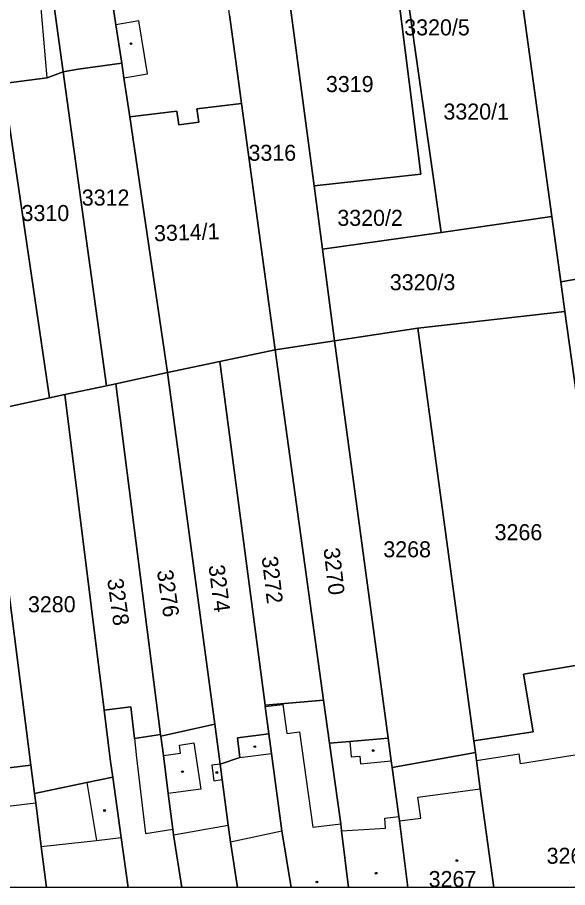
# Model space of a CAD drawing. Extents: x -596233 to -595156, y -1161235 to -1159375.
# Drawn here: x -595735.4 to -595677, y -1161235.4 to -1161143.1 of the extents above; entities that cross this region are included whole.
import ezdxf

# ---------------------------------------------------------------- set-up
doc = ezdxf.new("R2010")
doc.units = 0
for name, color, linetype in [('KN_CAR_KR', 7, 'Continuous'), ('KN_KULTURY', 7, 'Continuous'), ('KN_PARC_CIS_POZ', 7, 'Continuous'), ('KN_PARC_CIS_STAV', 7, 'Continuous'), ('KN_PARC_PLOCHA', 7, 'Continuous'), ('parcely_l', 7, 'Continuous')]:
    doc.layers.add(name, color=color, linetype=linetype)

msp = doc.modelspace()

# ---------------------------------------------------------------- linework, layer by layer
at = {"layer": 'KN_CAR_KR'}
for points in [[(-595732.21, -1161149.55), (-595732.92, -1161141.33)], [(-595724.05, -1161149.53), (-595721.54, -1161149.12), (-595722.46, -1161143.5), (-595724.91, -1161143.91)], [(-595709.05, -1161216.22), (-595707.19, -1161216.01)], [(-595707.19, -1161216.01), (-595706.77, -1161219.08)], [(-595706.77, -1161219.08), (-595705.43, -1161218.89)], [(-595705.43, -1161218.89), (-595704, -1161229.02)], [(-595722.94, -1161219.61), (-595722.71, -1161221.65)], [(-595700.09, -1161219.91), (-595699.95, -1161221.56)], [(-595718.17, -1161220.31), (-595716.65, -1161220.07)], [(-595718.04, -1161221.17), (-595718.17, -1161220.31)], [(-595716.65, -1161220.07), (-595715.88, -1161224.99)], [(-595670.82, -1161220.53), (-595681.96, -1161222.28)], [(-595722.71, -1161221.65), (-595721.76, -1161229.69)], [(-595719.87, -1161221.4), (-595718.04, -1161221.17)], [(-595711.77, -1161221.63), (-595708.4, -1161221.18)], [(-595699.95, -1161221.56), (-595699.03, -1161221.47)], [(-595699.03, -1161221.47), (-595698.95, -1161222.29)], [(-595686.65, -1161221.95), (-595682.12, -1161221.24)], [(-595681.96, -1161222.28), (-595682.12, -1161221.24)], [(-595713.85, -1161222.33), (-595714.74, -1161222.45)], [(-595714.74, -1161222.45), (-595714.52, -1161224.08)], [(-595698.95, -1161222.29), (-595695.68, -1161221.99)], [(-595727.98, -1161224.26), (-595726.98, -1161230.41)], [(-595714.52, -1161224.08), (-595713.63, -1161223.96)], [(-595715.88, -1161224.99), (-595719.35, -1161225.43)], [(-595692.88, -1161225.84), (-595686.24, -1161224.93)], [(-595692.54, -1161228.04), (-595692.88, -1161225.84)], [(-595737.91, -1161226.97), (-595733.41, -1161226.42)], [(-595696.37, -1161228.06), (-595694.88, -1161227.86)], [(-595696.31, -1161229.13), (-595696.37, -1161228.06)], [(-595694.82, -1161228.33), (-595692.54, -1161228.04)], [(-595718.79, -1161229.83), (-595712.98, -1161228.79)], [(-595704, -1161229.02), (-595701.05, -1161228.67)], [(-595700.95, -1161229.41), (-595696.31, -1161229.13)], [(-595721.76, -1161229.69), (-595718.87, -1161229.21)], [(-595712.74, -1161230.55), (-595707.31, -1161229.41)], [(-595732.82, -1161231.06), (-595726.98, -1161230.41)], [(-595726.98, -1161230.41), (-595724.34, -1161230.12)]]:
    msp.add_lwpolyline(points, dxfattribs=at)
at = {"layer": 'KN_KULTURY'}
for centre, radius in [((-595723.31, -1161145.92), 0.09), ((-595723.31, -1161145.92), 0.0398), ((-595710.17, -1161220.47), 0.09), ((-595710.17, -1161220.47), 0.0398), ((-595697.6, -1161220.88), 0.09), ((-595697.6, -1161220.88), 0.0398), ((-595717.84, -1161223.13), 0.09), ((-595717.84, -1161223.13), 0.0398), ((-595714.19, -1161223.21), 0.09), ((-595714.19, -1161223.21), 0.0398), ((-595726.11, -1161227.24), 0.09), ((-595726.11, -1161227.24), 0.0398), ((-595688.72, -1161232.55), 0.09), ((-595688.72, -1161232.55), 0.0398), ((-595697.29, -1161233.89), 0.09), ((-595697.29, -1161233.89), 0.0398), ((-595703.58, -1161234.82), 0.09), ((-595703.58, -1161234.82), 0.0398)]:
    msp.add_circle(centre, radius, dxfattribs=at)
at = {"layer": 'KN_PARC_PLOCHA'}
for points in [[(-595724.28, -1161147.97), (-595728.9, -1161148.61), (-595730.51, -1161148.92), (-595733.93, -1161123.97), (-595733.95, -1161123.84), (-595734.32, -1161121.48), (-595735.77, -1161112.73), (-595729.91, -1161110.67), (-595727.12, -1161129.6), (-595726.67, -1161132.5), (-595726.08, -1161136.35), (-595725.36, -1161140.99), (-595725.27, -1161141.56), (-595724.91, -1161143.91)], [(-595730.51, -1161148.92), (-595732.21, -1161149.55), (-595736.82, -1161150.13), (-595737.23, -1161146.9), (-595737.4, -1161145.43), (-595741.52, -1161115.7), (-595741.74, -1161115.13), (-595735.77, -1161112.73), (-595734.32, -1161121.48), (-595733.95, -1161123.84), (-595733.93, -1161123.97)], [(-595671.96, -1161118.33), (-595671.01, -1161126.2), (-595670.93, -1161126.83), (-595665.29, -1161169.06), (-595677.68, -1161171.18), (-595678.64, -1161164.26), (-595682.23, -1161138.28), (-595683.56, -1161128.7), (-595684.74, -1161118.12), (-595679.85, -1161117.57)], [(-595707.85, -1161131.53), (-595706.84, -1161138.62), (-595703.88, -1161160.99), (-595702.99, -1161167.72), (-595701.71, -1161177.44), (-595708.02, -1161178.4), (-595711.58, -1161152.26), (-595712.19, -1161147.77), (-595712.86, -1161142.85), (-595713.3, -1161139.11), (-595713.33, -1161138.85), (-595713.83, -1161134.9), (-595714.46, -1161131.06), (-595711.09, -1161130.62), (-595708.01, -1161130.24)], [(-595694.99, -1161140.43), (-595692.53, -1161159.77), (-595703.88, -1161160.99), (-595706.84, -1161138.62), (-595707.85, -1161131.53), (-595703.39, -1161131.09), (-595701.97, -1161130.92), (-595700.38, -1161141.34)], [(-595678.64, -1161164.26), (-595690.38, -1161165.93), (-595693.89, -1161141.33), (-595687.16, -1161140.21), (-595687.29, -1161139.13), (-595682.23, -1161138.28)], [(-595693.89, -1161141.33), (-595690.38, -1161165.93), (-595702.99, -1161167.72), (-595703.88, -1161160.99), (-595692.53, -1161159.77), (-595694.99, -1161140.43), (-595694.04, -1161140.27)], [(-595723.43, -1161153.69), (-595719.42, -1161180.8), (-595724.93, -1161181.98), (-595725.9, -1161182.19), (-595730.51, -1161148.92), (-595728.9, -1161148.61), (-595724.28, -1161147.97), (-595724.05, -1161149.53)], [(-595725.9, -1161182.19), (-595730.34, -1161183.14), (-595731.94, -1161183.48), (-595736.58, -1161152), (-595736.82, -1161150.13), (-595732.21, -1161149.55), (-595730.51, -1161148.92)], [(-595736.58, -1161152), (-595731.94, -1161183.48), (-595738.67, -1161184.92), (-595738.77, -1161184.13), (-595739.57, -1161177.88), (-595740.71, -1161171.77), (-595741.96, -1161159.25), (-595745.21, -1161159.81), (-595746.37, -1161150.83), (-595741.84, -1161150.25), (-595741.5, -1161152.68)], [(-595708.02, -1161178.4), (-595713.89, -1161179.64), (-595719.42, -1161180.8), (-595723.43, -1161153.69), (-595718.43, -1161153.08), (-595718.23, -1161154.52), (-595716.11, -1161154.25), (-595716.3, -1161152.83), (-595711.58, -1161152.26)], [(-595677.68, -1161171.18), (-595677.25, -1161174.31), (-595692.88, -1161176.1), (-595701.71, -1161177.44), (-595702.99, -1161167.72), (-595690.38, -1161165.93), (-595678.64, -1161164.26)], [(-595658.5, -1161219.72), (-595670.62, -1161221.73), (-595670.82, -1161220.53), (-595671.14, -1161218.13), (-595672.11, -1161211.19), (-595677.25, -1161174.31), (-595677.68, -1161171.18), (-595665.29, -1161169.06), (-595659.06, -1161215.73)], [(-595672.11, -1161211.19), (-595681.64, -1161212.77), (-595680.62, -1161218.89), (-595686.93, -1161219.86), (-595692.88, -1161176.1), (-595677.25, -1161174.31)], [(-595686.93, -1161219.86), (-595686.76, -1161221.08), (-595695.58, -1161222.68), (-595695.68, -1161221.99), (-595696.01, -1161219.56), (-595701.71, -1161177.44), (-595692.88, -1161176.1)], [(-595696.01, -1161219.56), (-595700.09, -1161219.91), (-595702.24, -1161220.1), (-595702.87, -1161215.54), (-595708.02, -1161178.4), (-595701.71, -1161177.44)], [(-595702.87, -1161215.54), (-595709.07, -1161216.08), (-595713.89, -1161179.64), (-595708.02, -1161178.4)], [(-595709.07, -1161216.08), (-595709.05, -1161216.22), (-595708.67, -1161219.1), (-595711.99, -1161219.54), (-595711.77, -1161221.63), (-595713.85, -1161222.33), (-595714.42, -1161218.07), (-595719.42, -1161180.8), (-595713.89, -1161179.64)], [(-595714.42, -1161218.07), (-595720.13, -1161219.36), (-595720.16, -1161219.17), (-595724.93, -1161181.98), (-595719.42, -1161180.8)], [(-595720.16, -1161219.17), (-595722.94, -1161219.61), (-595723.32, -1161216.24), (-595726.14, -1161216.6), (-595730.34, -1161183.14), (-595725.9, -1161182.19), (-595724.93, -1161181.98)], [(-595726.14, -1161216.6), (-595725.73, -1161220.06), (-595725.48, -1161222.04), (-595725.24, -1161223.72), (-595727.98, -1161224.26), (-595733.54, -1161225.43), (-595733.92, -1161222.44), (-595736.27, -1161204.04), (-595737.09, -1161197.52), (-595737.9, -1161191.02), (-595738.67, -1161184.92), (-595731.94, -1161183.48), (-595730.34, -1161183.14)], [(-595733.92, -1161222.44), (-595740.68, -1161223.24), (-595742.33, -1161208.02), (-595742.67, -1161204.89), (-595742.7, -1161204.58), (-595736.27, -1161204.04)], [(-595670.62, -1161221.73), (-595668.96, -1161234.22), (-595676.0314, -1161235.4174), (-595684.8083, -1161235.4174), (-595686.24, -1161224.93), (-595686.65, -1161221.95), (-595686.76, -1161221.08), (-595686.93, -1161219.86), (-595680.62, -1161218.89), (-595681.64, -1161212.77), (-595672.11, -1161211.19), (-595671.14, -1161218.13), (-595670.82, -1161220.53)], [(-595720.16, -1161219.17), (-595720.13, -1161219.36), (-595719.87, -1161221.4), (-595719.35, -1161225.43), (-595718.87, -1161229.21), (-595718.79, -1161229.83), (-595717.9078, -1161235.4174), (-595723.5914, -1161235.4174), (-595724.34, -1161230.12), (-595725.24, -1161223.72), (-595725.48, -1161222.04), (-595725.73, -1161220.06), (-595726.14, -1161216.6), (-595723.32, -1161216.24), (-595722.94, -1161219.61)], [(-595702.24, -1161220.1), (-595701.05, -1161228.67), (-595700.95, -1161229.41), (-595700.2135, -1161235.4174), (-595706.3134, -1161235.4174), (-595707.31, -1161229.41), (-595708.4, -1161221.18), (-595708.67, -1161219.1), (-595709.05, -1161216.22), (-595709.07, -1161216.08), (-595702.87, -1161215.54)], [(-595713.85, -1161222.33), (-595713.63, -1161223.96), (-595712.98, -1161228.79), (-595712.74, -1161230.55), (-595712.0192, -1161235.4174), (-595717.9078, -1161235.4174), (-595718.79, -1161229.83), (-595718.87, -1161229.21), (-595719.35, -1161225.43), (-595719.87, -1161221.4), (-595720.13, -1161219.36), (-595714.42, -1161218.07)], [(-595706.3134, -1161235.4174), (-595712.0192, -1161235.4174), (-595712.74, -1161230.55), (-595712.98, -1161228.79), (-595713.63, -1161223.96), (-595713.85, -1161222.33), (-595711.77, -1161221.63), (-595711.99, -1161219.54), (-595708.67, -1161219.1), (-595708.4, -1161221.18), (-595707.31, -1161229.41)], [(-595695.58, -1161222.68), (-595694.88, -1161227.86), (-595694.82, -1161228.33), (-595693.9243, -1161235.4174), (-595700.2135, -1161235.4174), (-595700.95, -1161229.41), (-595701.05, -1161228.67), (-595702.24, -1161220.1), (-595700.09, -1161219.91), (-595696.01, -1161219.56), (-595695.68, -1161221.99)], [(-595684.8083, -1161235.4174), (-595693.9243, -1161235.4174), (-595694.82, -1161228.33), (-595694.88, -1161227.86), (-595695.58, -1161222.68), (-595686.76, -1161221.08), (-595686.65, -1161221.95), (-595686.24, -1161224.93)], [(-595733.54, -1161225.43), (-595733.41, -1161226.42), (-595732.82, -1161231.06), (-595732.26, -1161235.4174), (-595739.2953, -1161235.4174), (-595739.55, -1161233.46), (-595739.61, -1161232.98), (-595739.67, -1161229.52), (-595740.1, -1161228.59), (-595740.68, -1161223.24), (-595733.92, -1161222.44)], [(-595723.5914, -1161235.4174), (-595732.26, -1161235.4174), (-595732.82, -1161231.06), (-595733.41, -1161226.42), (-595733.54, -1161225.43), (-595727.98, -1161224.26), (-595725.24, -1161223.72), (-595724.34, -1161230.12)]]:
    msp.add_lwpolyline(points, close=True, dxfattribs=at)
msp.add_lwpolyline([(-595712.86, -1161142.85), (-595712.19, -1161147.77), (-595711.58, -1161152.26), (-595716.3, -1161152.83), (-595716.11, -1161154.25), (-595718.23, -1161154.52), (-595718.43, -1161153.08), (-595723.43, -1161153.69), (-595724.05, -1161149.53), (-595724.28, -1161147.97), (-595724.91, -1161143.91), (-595725.27, -1161141.56)], dxfattribs=at)
at = {"layer": 'parcely_l'}
for points in [[(-595724.28, -1161147.97), (-595724.91, -1161143.91), (-595725.27, -1161141.56), (-595725.36, -1161140.99), (-595726.08, -1161136.35), (-595726.67, -1161132.5), (-595727.12, -1161129.6), (-595729.91, -1161110.67)], [(-595735.77, -1161112.73), (-595734.32, -1161121.48), (-595733.95, -1161123.84), (-595733.93, -1161123.97), (-595730.51, -1161148.92)], [(-595711.58, -1161152.26), (-595712.19, -1161147.77), (-595712.86, -1161142.85), (-595713.3, -1161139.11), (-595713.33, -1161138.85), (-595713.83, -1161134.9), (-595714.46, -1161131.06)], [(-595707.85, -1161131.53), (-595706.84, -1161138.62), (-595703.88, -1161160.99)], [(-595678.64, -1161164.26), (-595682.23, -1161138.28)], [(-595703.88, -1161160.99), (-595692.53, -1161159.77), (-595694.99, -1161140.43)], [(-595693.89, -1161141.33), (-595690.38, -1161165.93)], [(-595724.28, -1161147.97), (-595728.9, -1161148.61), (-595730.51, -1161148.92)], [(-595723.43, -1161153.69), (-595724.05, -1161149.53), (-595724.28, -1161147.97)], [(-595730.51, -1161148.92), (-595732.21, -1161149.55), (-595736.82, -1161150.13)], [(-595730.51, -1161148.92), (-595725.9, -1161182.19)], [(-595736.58, -1161152), (-595731.94, -1161183.48)], [(-595711.58, -1161152.26), (-595716.3, -1161152.83), (-595716.11, -1161154.25), (-595718.23, -1161154.52), (-595718.43, -1161153.08), (-595723.43, -1161153.69)], [(-595708.02, -1161178.4), (-595711.58, -1161152.26)], [(-595719.42, -1161180.8), (-595723.43, -1161153.69)], [(-595703.88, -1161160.99), (-595702.99, -1161167.72)], [(-595690.38, -1161165.93), (-595678.64, -1161164.26)], [(-595677.68, -1161171.18), (-595678.64, -1161164.26)], [(-595702.99, -1161167.72), (-595690.38, -1161165.93)], [(-595702.99, -1161167.72), (-595701.71, -1161177.44)], [(-595665.29, -1161169.06), (-595677.68, -1161171.18)], [(-595677.68, -1161171.18), (-595677.25, -1161174.31)], [(-595692.88, -1161176.1), (-595677.25, -1161174.31)], [(-595677.25, -1161174.31), (-595672.11, -1161211.19)], [(-595701.71, -1161177.44), (-595692.88, -1161176.1)], [(-595686.93, -1161219.86), (-595692.88, -1161176.1)], [(-595701.71, -1161177.44), (-595708.02, -1161178.4)], [(-595696.01, -1161219.56), (-595701.71, -1161177.44)], [(-595708.02, -1161178.4), (-595713.89, -1161179.64)], [(-595708.02, -1161178.4), (-595702.87, -1161215.54)], [(-595713.89, -1161179.64), (-595719.42, -1161180.8)], [(-595709.07, -1161216.08), (-595713.89, -1161179.64)], [(-595724.93, -1161181.98), (-595719.42, -1161180.8)], [(-595719.42, -1161180.8), (-595714.42, -1161218.07)], [(-595725.9, -1161182.19), (-595724.93, -1161181.98)], [(-595724.93, -1161181.98), (-595720.16, -1161219.17)], [(-595725.9, -1161182.19), (-595730.34, -1161183.14)], [(-595731.94, -1161183.48), (-595738.67, -1161184.92)], [(-595730.34, -1161183.14), (-595731.94, -1161183.48)], [(-595730.34, -1161183.14), (-595726.14, -1161216.6)], [(-595736.27, -1161204.04), (-595733.92, -1161222.44)], [(-595672.11, -1161211.19), (-595681.64, -1161212.77), (-595680.62, -1161218.89), (-595686.93, -1161219.86)], [(-595720.16, -1161219.17), (-595722.94, -1161219.61), (-595723.32, -1161216.24), (-595726.14, -1161216.6)], [(-595702.87, -1161215.54), (-595709.07, -1161216.08)], [(-595708.67, -1161219.1), (-595709.05, -1161216.22), (-595709.07, -1161216.08)], [(-595702.87, -1161215.54), (-595702.24, -1161220.1)], [(-595726.14, -1161216.6), (-595725.73, -1161220.06), (-595725.48, -1161222.04), (-595725.24, -1161223.72)], [(-595720.13, -1161219.36), (-595714.42, -1161218.07)], [(-595714.42, -1161218.07), (-595713.85, -1161222.33)], [(-595720.13, -1161219.36), (-595720.16, -1161219.17)], [(-595717.9078, -1161235.4174), (-595718.79, -1161229.83), (-595718.87, -1161229.21), (-595719.35, -1161225.43), (-595719.87, -1161221.4), (-595720.13, -1161219.36)], [(-595713.85, -1161222.33), (-595711.77, -1161221.63), (-595711.99, -1161219.54), (-595708.67, -1161219.1)], [(-595708.67, -1161219.1), (-595708.4, -1161221.18), (-595707.31, -1161229.41), (-595706.3134, -1161235.4174)], [(-595702.24, -1161220.1), (-595700.09, -1161219.91), (-595696.01, -1161219.56)], [(-595696.01, -1161219.56), (-595695.68, -1161221.99), (-595695.58, -1161222.68)], [(-595686.76, -1161221.08), (-595686.93, -1161219.86)], [(-595700.2135, -1161235.4174), (-595700.95, -1161229.41), (-595701.05, -1161228.67), (-595702.24, -1161220.1)], [(-595686.76, -1161221.08), (-595695.58, -1161222.68)], [(-595684.8083, -1161235.4174), (-595686.24, -1161224.93), (-595686.65, -1161221.95), (-595686.76, -1161221.08)], [(-595733.92, -1161222.44), (-595740.68, -1161223.24)], [(-595733.92, -1161222.44), (-595733.54, -1161225.43)], [(-595712.0192, -1161235.4174), (-595712.74, -1161230.55), (-595712.98, -1161228.79), (-595713.63, -1161223.96), (-595713.85, -1161222.33)], [(-595695.58, -1161222.68), (-595694.88, -1161227.86), (-595694.82, -1161228.33), (-595693.9243, -1161235.4174)], [(-595725.24, -1161223.72), (-595727.98, -1161224.26), (-595733.54, -1161225.43)], [(-595725.24, -1161223.72), (-595724.34, -1161230.12), (-595723.5914, -1161235.4174)], [(-595733.54, -1161225.43), (-595733.41, -1161226.42), (-595732.82, -1161231.06), (-595732.26, -1161235.4174)], [(-595732.26, -1161235.4174), (-595739.2953, -1161235.4174)], [(-595723.5914, -1161235.4174), (-595732.26, -1161235.4174)], [(-595717.9078, -1161235.4174), (-595723.5914, -1161235.4174)], [(-595712.0192, -1161235.4174), (-595717.9078, -1161235.4174)], [(-595706.3134, -1161235.4174), (-595712.0192, -1161235.4174)], [(-595700.2135, -1161235.4174), (-595706.3134, -1161235.4174)], [(-595693.9243, -1161235.4174), (-595700.2135, -1161235.4174)], [(-595684.8083, -1161235.4174), (-595693.9243, -1161235.4174)], [(-595676.0314, -1161235.4174), (-595684.8083, -1161235.4174)]]:
    msp.add_lwpolyline(points, dxfattribs=at)

# ---------------------------------------------------------------- texts
at = {"layer": 'KN_PARC_CIS_POZ'}
for s, p in [('3320/5', (-595694.3066, -1161145.04)), ('3319', (-595702.6166, -1161151.05)), ('3320/1', (-595690.1466, -1161153.97)), ('3316', (-595710.8366, -1161158.34)), ('3312', (-595728.5266, -1161163.09)), ('3310', (-595734.9166, -1161164.73)), ('3320/2', (-595701.4066, -1161165.24)), ('3320/3', (-595695.8366, -1161172.07)), ('3266', (-595684.7166, -1161198.58)), ('3268', (-595696.5266, -1161200.39)), ('3280', (-595734.2366, -1161206.22))]:
    msp.add_text(s, height=1.7, dxfattribs=at).set_placement(p)
for s, rotation, p in [('3314/1', 1.948452, (-595720.8338, -1161166.8838)), ('3270', 276.623795, (-595702.8795, -1161199.4542)), ('3272', 276.623795, (-595709.4395, -1161200.3642)), ('3274', 277.201099, (-595715.0807, -1161201.2779)), ('3276', 278.054792, (-595720.5567, -1161201.8241)), ('3278', 277.829828, (-595725.8346, -1161202.7324))]:
    msp.add_text(s, height=1.7, rotation=rotation, dxfattribs=at).set_placement(p)
at = {"layer": 'KN_PARC_CIS_STAV'}
for s, p in [('3265', (-595679.1966, -1161232.89)), ('3267', (-595691.7166, -1161235.36))]:
    msp.add_text(s, height=1.7, dxfattribs=at).set_placement(p)

doc.saveas('drawing.dxf')
